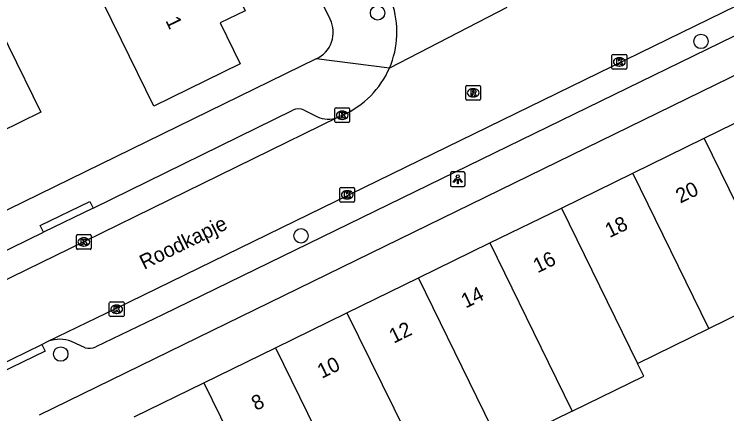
# Model space of a CAD drawing. Extents: x 160457 to 162082, y 388340 to 389736.
# Drawn here: x 161413.14 to 161461.5, y 388636.43 to 388663.56 of the extents above; entities that cross this region are included whole.
import ezdxf

# ---------------------------------------------------------------- set-up
doc = ezdxf.new("R2010")
doc.units = 0
for name, color, linetype in [('IMGEO_Boom', 7, 'Continuous'), ('IMGEO_Kolk', 7, 'Continuous'), ('IMGEO_Lichtpunt', 7, 'Continuous'), ('IMGEO_Openbare_ruimte_label', 7, 'Continuous'), ('IMGEO_Pand', 7, 'Continuous'), ('IMGEO_Pand_nummerreeks', 7, 'Continuous'), ('IMGEO_Rijbaan_lokaal_open', 7, 'Continuous'), ('IMGEO_Rioolput', 7, 'Continuous'), ('IMGEO_Voetpad_open', 7, 'Continuous')]:
    doc.layers.add(name, color=color, linetype=linetype)

msp = doc.modelspace()

# ---------------------------------------------------------------- linework, layer by layer
at = {"layer": 'IMGEO_Boom'}
for centre in [(161437.798, 388663.652), (161459.75, 388661.716), (161432.6, 388648.514), (161416.293, 388640.483)]:
    msp.add_circle(centre, 0.489, dxfattribs=at)
at = {"layer": 'IMGEO_Kolk'}
for p, q in [((161453.706, 388659.896), (161453.706, 388660.748)), ((161453.781, 388660.822), (161454.633, 388660.822)), ((161454.194, 388660.602), (161454.219, 388660.602)), ((161454.707, 388660.748), (161454.707, 388659.896)), ((161454.633, 388659.822), (161453.781, 388659.822)), ((161454.217, 388660.042), (161454.192, 388660.042)), ((161434.976, 388657.201), (161435.828, 388657.201)), ((161434.901, 388656.275), (161434.901, 388657.127)), ((161435.389, 388656.981), (161435.414, 388656.981)), ((161435.902, 388657.127), (161435.902, 388656.275)), ((161435.828, 388656.201), (161434.976, 388656.201)), ((161435.412, 388656.421), (161435.387, 388656.421)), ((161435.241, 388650.87), (161435.241, 388651.722)), ((161435.316, 388651.796), (161436.168, 388651.796)), ((161435.729, 388651.576), (161435.754, 388651.576)), ((161436.242, 388651.722), (161436.242, 388650.87)), ((161435.752, 388651.016), (161435.727, 388651.016)), ((161436.168, 388650.796), (161435.316, 388650.796)), ((161417.357, 388647.67), (161417.357, 388648.522)), ((161417.432, 388648.596), (161418.284, 388648.596)), ((161418.358, 388648.522), (161418.358, 388647.67)), ((161417.845, 388648.376), (161417.87, 388648.376)), ((161418.284, 388647.596), (161417.432, 388647.596)), ((161417.868, 388647.816), (161417.843, 388647.816)), ((161419.59, 388643.103), (161419.59, 388643.955)), ((161419.665, 388644.029), (161420.517, 388644.029)), ((161420.078, 388643.809), (161420.103, 388643.809)), ((161420.591, 388643.955), (161420.591, 388643.103)), ((161420.101, 388643.249), (161420.076, 388643.249)), ((161420.517, 388643.029), (161419.665, 388643.029))]:
    msp.add_line(p, q, dxfattribs=at)
for points in [[(161453.706, 388659.896), (161453.706, 388660.748)], [(161453.781, 388660.822), (161454.633, 388660.822)], [(161454.707, 388660.748), (161454.707, 388659.896)], [(161454.027, 388660.522), (161454.15, 388660.522), (161454.15, 388660.371), (161454.28, 388660.522), (161454.444, 388660.522), (161454.298, 388660.371), (161454.451, 388660.122), (161454.299, 388660.122), (161454.214, 388660.286), (161454.15, 388660.219), (161454.15, 388660.122), (161454.027, 388660.122), (161454.027, 388660.522)], [(161454.633, 388659.822), (161453.781, 388659.822)], [(161434.976, 388657.201), (161435.828, 388657.201)], [(161434.901, 388656.275), (161434.901, 388657.127)], [(161435.222, 388656.901), (161435.345, 388656.901), (161435.345, 388656.75), (161435.475, 388656.901), (161435.639, 388656.901), (161435.493, 388656.75), (161435.646, 388656.501), (161435.494, 388656.501), (161435.409, 388656.665), (161435.345, 388656.598), (161435.345, 388656.501), (161435.222, 388656.501), (161435.222, 388656.901)], [(161435.902, 388657.127), (161435.902, 388656.275)], [(161435.828, 388656.201), (161434.976, 388656.201)], [(161435.241, 388650.87), (161435.241, 388651.722)], [(161435.316, 388651.796), (161436.168, 388651.796)], [(161435.562, 388651.496), (161435.685, 388651.496), (161435.685, 388651.345), (161435.815, 388651.496), (161435.979, 388651.496), (161435.833, 388651.345), (161435.986, 388651.096), (161435.834, 388651.096), (161435.749, 388651.26), (161435.685, 388651.193), (161435.685, 388651.096), (161435.562, 388651.096), (161435.562, 388651.496)], [(161436.242, 388651.722), (161436.242, 388650.87)], [(161436.168, 388650.796), (161435.316, 388650.796)], [(161417.357, 388647.67), (161417.357, 388648.522)], [(161417.432, 388648.596), (161418.284, 388648.596)], [(161418.358, 388648.522), (161418.358, 388647.67)], [(161417.678, 388648.296), (161417.801, 388648.296), (161417.801, 388648.145), (161417.931, 388648.296), (161418.095, 388648.296), (161417.949, 388648.145), (161418.102, 388647.896), (161417.95, 388647.896), (161417.865, 388648.06), (161417.801, 388647.993), (161417.801, 388647.896), (161417.678, 388647.896), (161417.678, 388648.296)], [(161418.284, 388647.596), (161417.432, 388647.596)], [(161419.59, 388643.103), (161419.59, 388643.955)], [(161419.665, 388644.029), (161420.517, 388644.029)], [(161419.911, 388643.729), (161420.034, 388643.729), (161420.034, 388643.578), (161420.164, 388643.729), (161420.328, 388643.729), (161420.182, 388643.578), (161420.335, 388643.329), (161420.183, 388643.329), (161420.098, 388643.493), (161420.034, 388643.426), (161420.034, 388643.329), (161419.911, 388643.329), (161419.911, 388643.729)], [(161420.591, 388643.955), (161420.591, 388643.103)], [(161420.517, 388643.029), (161419.665, 388643.029)]]:
    msp.add_lwpolyline(points, dxfattribs=at)
for centre, start, end in [((161453.783, 388660.746), 91.552, 178.448), ((161453.783, 388660.746), 91.552, 178.448), ((161454.631, 388660.746), 1.552, 88.448), ((161454.631, 388660.746), 1.552, 88.448), ((161453.783, 388659.898), 181.552, 268.448), ((161453.783, 388659.898), 181.552, 268.448), ((161454.631, 388659.898), 271.552, 358.448), ((161454.631, 388659.898), 271.552, 358.448), ((161434.978, 388657.125), 91.552, 178.448), ((161434.978, 388657.125), 91.552, 178.448), ((161435.826, 388657.125), 1.552, 88.448), ((161435.826, 388657.125), 1.552, 88.448), ((161434.978, 388656.277), 181.552, 268.448), ((161434.978, 388656.277), 181.552, 268.448), ((161435.826, 388656.277), 271.552, 358.448), ((161435.826, 388656.277), 271.552, 358.448), ((161435.318, 388651.72), 91.552, 178.448), ((161435.318, 388651.72), 91.552, 178.448), ((161436.166, 388651.72), 1.552, 88.448), ((161436.166, 388651.72), 1.552, 88.448), ((161435.318, 388650.872), 181.552, 268.448), ((161435.318, 388650.872), 181.552, 268.448), ((161436.166, 388650.872), 271.552, 358.448), ((161436.166, 388650.872), 271.552, 358.448), ((161417.434, 388648.52), 91.552, 178.448), ((161417.434, 388648.52), 91.552, 178.448), ((161418.282, 388648.52), 1.552, 88.448), ((161418.282, 388648.52), 1.552, 88.448), ((161417.434, 388647.672), 181.552, 268.448), ((161417.434, 388647.672), 181.552, 268.448), ((161418.282, 388647.672), 271.552, 358.448), ((161418.282, 388647.672), 271.552, 358.448), ((161419.667, 388643.953), 91.552, 178.448), ((161419.667, 388643.953), 91.552, 178.448), ((161420.515, 388643.953), 1.552, 88.448), ((161420.515, 388643.953), 1.552, 88.448), ((161419.667, 388643.105), 181.552, 268.448), ((161419.667, 388643.105), 181.552, 268.448), ((161420.515, 388643.105), 271.552, 358.448), ((161420.515, 388643.105), 271.552, 358.448)]:
    msp.add_arc(centre, 0.0765, start, end, dxfattribs=at)
for centre, major_axis, ratio, start_param, end_param in [((161454.193, 388660.322), (-0.387, 0.002), 0.722429, 4.712389, 7.853982), ((161454.218, 388660.322), (-0.39, 0.002), 0.717154, 1.570796, 4.712389), ((161435.388, 388656.701), (-0.387, 0.002), 0.722429, 4.712389, 7.853982), ((161435.413, 388656.701), (-0.39, 0.002), 0.717154, 1.570796, 4.712389), ((161435.728, 388651.296), (-0.387, 0.002), 0.722429, 4.712389, 7.853982), ((161435.753, 388651.296), (-0.39, 0.002), 0.717154, 1.570796, 4.712389), ((161417.844, 388648.096), (-0.387, 0.002), 0.722429, 4.712389, 7.853982), ((161417.869, 388648.096), (-0.39, 0.002), 0.717154, 1.570796, 4.712389), ((161420.077, 388643.529), (-0.387, 0.002), 0.722429, 4.712389, 7.853982), ((161420.102, 388643.529), (-0.39, 0.002), 0.717154, 1.570796, 4.712389)]:
    msp.add_ellipse(centre, major_axis=major_axis, ratio=ratio, start_param=start_param, end_param=end_param, dxfattribs=at)
at = {"layer": 'IMGEO_Lichtpunt'}
for p, q in [((161443.641, 388652.848), (161442.833, 388652.848)), ((161443.641, 388652.848), (161442.833, 388652.848)), ((161442.739, 388652.753), (161442.739, 388651.946)), ((161442.739, 388652.753), (161442.739, 388651.946)), ((161443.735, 388651.946), (161443.735, 388652.753)), ((161443.735, 388651.946), (161443.735, 388652.753)), ((161442.833, 388651.852), (161443.641, 388651.852)), ((161442.833, 388651.852), (161443.641, 388651.852))]:
    msp.add_line(p, q, dxfattribs=at)
for points in [[(161443.113, 388652.417), (161443.152, 388652.389), (161442.964, 388652.127), (161442.926, 388652.154), (161443.113, 388652.417)], [(161443.215, 388652.369), (161443.262, 388652.369), (161443.262, 388652.047), (161443.215, 388652.047), (161443.215, 388652.369)], [(161443.325, 388652.389), (161443.363, 388652.416), (161443.55, 388652.154), (161443.511, 388652.126), (161443.325, 388652.389)]]:
    msp.add_lwpolyline(points, dxfattribs=at)
msp.add_circle((161443.238, 388652.551), 0.0994, dxfattribs=at)
for centre, start, end in [((161442.833, 388652.753), 90, 180), ((161442.833, 388652.753), 90, 180), ((161443.641, 388652.753), 0, 90), ((161443.641, 388652.753), 0, 90), ((161442.833, 388651.946), 180, 270), ((161442.833, 388651.946), 180, 270), ((161443.641, 388651.946), 270, 0), ((161443.641, 388651.946), 270, 360)]:
    msp.add_arc(centre, 0.0946, start, end, dxfattribs=at)
at = {"layer": 'IMGEO_Pand'}
for points in [[(161426.025, 388669.472), (161428.81, 388663.799), (161427.105, 388662.968), (161428.461, 388660.186), (161422.612, 388657.319), (161420.413, 388661.81), (161418.463, 388665.792)], [(161403.534, 388658.558), (161412.095, 388662.728), (161412.744, 388661.397), (161414.936, 388656.902), (161412.176, 388655.556), (161410.774, 388654.872), (161411.405, 388653.071), (161407.216, 388651.024)], [(161459.973, 388655.144), (161464.966, 388657.585)], [(161455.113, 388652.768), (161459.973, 388655.144)], [(161463.929, 388647.056), (161459.973, 388655.144)], [(161450.271, 388650.4), (161455.113, 388652.768)], [(161460.284, 388642.227), (161455.113, 388652.768)], [(161445.419, 388648.028), (161450.271, 388650.4)], [(161450.271, 388650.4), (161455.43, 388639.853)], [(161440.568, 388645.656), (161445.419, 388648.028)], [(161445.419, 388648.028), (161449.377, 388639.938), (161451.009, 388636.601)], [(161460.284, 388642.227), (161465.131, 388644.598), (161463.929, 388647.056)], [(161435.717, 388643.285), (161440.568, 388645.656)], [(161446.159, 388634.229), (161444.526, 388637.566), (161440.568, 388645.656)], [(161430.866, 388640.913), (161435.717, 388643.285)], [(161435.717, 388643.285), (161439.683, 388635.197), (161440.635, 388633.256), (161440.843, 388632.831), (161440.891, 388632.733)], [(161455.43, 388639.853), (161460.284, 388642.227)], [(161426.005, 388638.536), (161430.866, 388640.913)], [(161430.866, 388640.913), (161435.774, 388630.878), (161435.981, 388630.454), (161436.029, 388630.356)], [(161451.009, 388636.601), (161455.86, 388638.974), (161455.43, 388639.853)], [(161421.28, 388636.226), (161426.005, 388638.536)], [(161426.005, 388638.536), (161429.973, 388630.448)], [(161451.009, 388636.601), (161446.159, 388634.229)]]:
    msp.add_lwpolyline(points, dxfattribs=at)
at = {"layer": 'IMGEO_Rijbaan_lokaal_open'}
for points in [[(161415.449, 388641.355), (161420.037, 388643.584), (161490.246, 388677.871), (161500, 388682.657), (161504.653, 388684.94), (161509.705, 388687.375)], [(161446.567, 388664.009), (161438.603, 388659.9)], [(161435.458, 388656.729), (161435.069, 388656.539)], [(161435.069, 388656.539), (161417.895, 388648.131), (161384.168, 388631.645)], [(161415.012, 388641.137), (161415.449, 388641.355)], [(161405.819, 388636.661), (161415.012, 388641.137)]]:
    msp.add_lwpolyline(points, dxfattribs=at)
for centre, radius, start, end in [((161432.964, 388662.353), 6.149, 336.4861, 19.0742), ((161432.958, 388662.354), 6.156, 293.9659, 336.5058)]:
    msp.add_arc(centre, radius, start, end, dxfattribs=at)
at = {"layer": 'IMGEO_Rioolput'}
for p, q in [((161443.789, 388657.797), (161443.789, 388658.649)), ((161443.864, 388658.723), (161444.716, 388658.723)), ((161444.79, 388658.649), (161444.79, 388657.797)), ((161444.277, 388658.503), (161444.302, 388658.503)), ((161444.716, 388657.723), (161443.864, 388657.723)), ((161444.3, 388657.943), (161444.275, 388657.943))]:
    msp.add_line(p, q, dxfattribs=at)
for points in [[(161443.789, 388657.797), (161443.789, 388658.649)], [(161443.864, 388658.723), (161444.716, 388658.723)], [(161444.79, 388658.649), (161444.79, 388657.797)], [(161444.378, 388658.421), (161444.126, 388658.423), (161444.126, 388658.023)], [(161444.126, 388658.023), (161444.25, 388658.023), (161444.25, 388658.185), (161444.261, 388658.185)], [(161444.304, 388658.342), (161444.25, 388658.342), (161444.25, 388658.261)], [(161444.25, 388658.261), (161444.302, 388658.261)], [(161444.308, 388658.156), (161444.379, 388658.023), (161444.519, 388658.023), (161444.454, 388658.149)], [(161444.716, 388657.723), (161443.864, 388657.723)]]:
    msp.add_lwpolyline(points, dxfattribs=at)
for centre, radius, start, end in [((161443.866, 388658.647), 0.0765, 91.552, 178.448), ((161443.866, 388658.647), 0.0765, 91.552, 178.448), ((161444.714, 388658.647), 0.0765, 1.552, 88.448), ((161444.714, 388658.647), 0.0765, 1.552, 88.448), ((161444.26, 388658.132), 0.0533, 26.0293, 88.6989), ((161444.286, 388658.45), 0.19, 274.7715, 282.9687), ((161444.31, 388658.246), 0.0964, 77.0061, 93.1865), ((161444.324, 388658.303), 0.0378, 276.6634, 79.6772), ((161444.377, 388658.311), 0.109, 350.3612, 89.416), ((161444.375, 388658.311), 0.112, 277.5842, 350.9817), ((161444.359, 388658.096), 0.108, 29.5134, 73.7905), ((161443.866, 388657.799), 0.0765, 181.552, 268.448), ((161443.866, 388657.799), 0.0765, 181.552, 268.448), ((161444.714, 388657.799), 0.0765, 271.552, 358.448), ((161444.714, 388657.799), 0.0765, 271.552, 358.448)]:
    msp.add_arc(centre, radius, start, end, dxfattribs=at)
for centre, major_axis, ratio, start_param, end_param in [((161444.276, 388658.223), (-0.387, 0.002), 0.722429, 4.712389, 7.853982), ((161444.301, 388658.223), (-0.39, 0.002), 0.717154, 1.570796, 4.712389)]:
    msp.add_ellipse(centre, major_axis=major_axis, ratio=ratio, start_param=start_param, end_param=end_param, dxfattribs=at)
at = {"layer": 'IMGEO_Voetpad_open'}
for points in [[(161434.586, 388663.216), (161414.821, 388703.697)], [(161508.069, 388684.582), (161500, 388680.641), (161490.781, 388676.138), (161423.201, 388643.153), (161418.677, 388640.965)], [(161433.627, 388660.53), (161383.43, 388635.963)], [(161414.846, 388636.36), (161463.678, 388660.22)], [(161438.603, 388659.9), (161433.627, 388660.53)], [(161418.492, 388650.402), (161432.037, 388657.053)], [(161432.819, 388657.051), (161433.719, 388656.603)], [(161415.111, 388648.765), (161414.894, 388649.215), (161418.275, 388650.852), (161418.492, 388650.402)], [(161418.492, 388650.402), (161415.111, 388648.765)], [(161404.283, 388643.475), (161415.111, 388648.765)], [(161417.948, 388640.912), (161417.025, 388641.337)], [(161415.012, 388641.137), (161415.23, 388640.688), (161406.037, 388636.212), (161405.819, 388636.661)]]:
    msp.add_lwpolyline(points, dxfattribs=at)
for centre, radius, start, end in [((161432.807, 388662.337), 1.984, 294.4004, 26.3028), ((161432.426, 388656.111), 1.019, 67.2901, 112.4168), ((161434.47, 388658.178), 1.745, 244.5062, 290.0654), ((161416.212, 388639.198), 2.288, 69.1963, 109.495), ((161418.236, 388641.988), 1.114, 255.0036, 293.3128)]:
    msp.add_arc(centre, radius, start, end, dxfattribs=at)

# ---------------------------------------------------------------- texts
at = {"layer": 'IMGEO_Openbare_ruimte_label'}
msp.add_text('Roodkapje', height=1, rotation=26.1038, dxfattribs=at).set_placement((161421.949, 388646.202))
at = {"layer": 'IMGEO_Pand_nummerreeks'}
for s, rotation, p in [('1', 295.9855, (161423.379, 388663.126)), ('20', 26.0524, (161458.344, 388650.697)), ('18', 26.0524, (161453.542, 388648.35)), ('16', 26.0524, (161448.658, 388645.961)), ('14', 26.0524, (161443.775, 388643.573)), ('12', 26.0524, (161438.889, 388641.185)), ('10', 26.0524, (161434.012, 388638.801)), ('8', 26.0524, (161429.543, 388636.615))]:
    msp.add_text(s, height=1, rotation=rotation, dxfattribs=at).set_placement(p)

doc.saveas('drawing.dxf')
